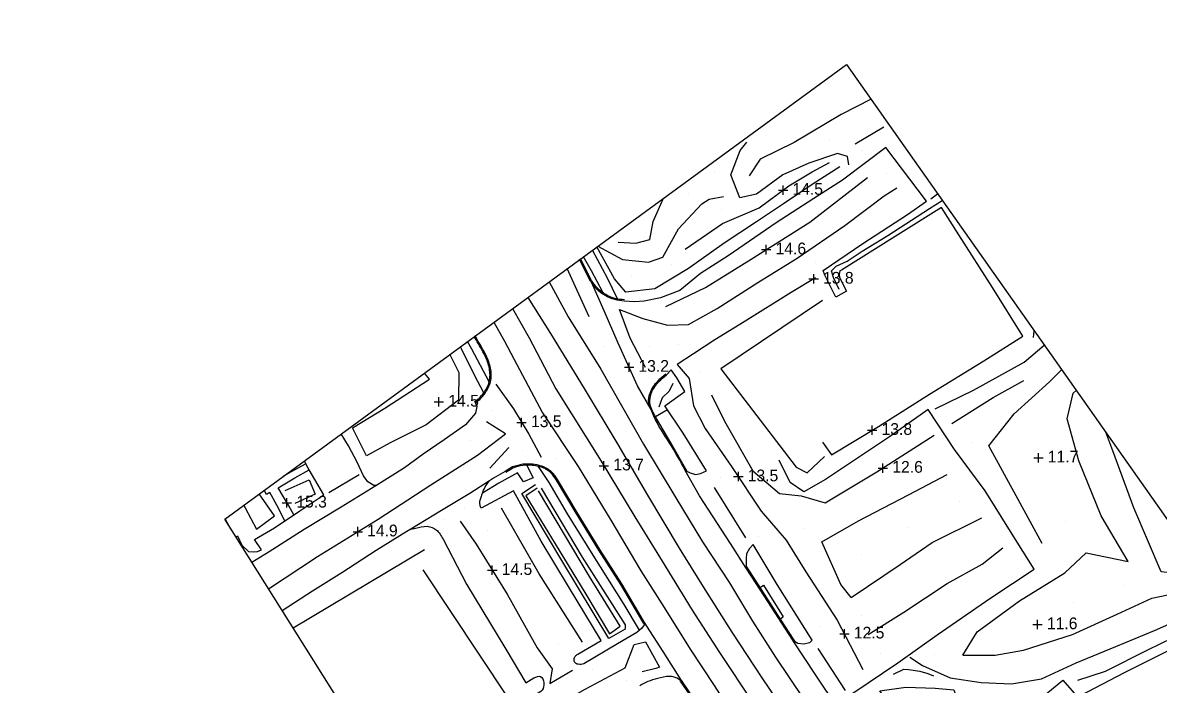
# Model space of a CAD drawing. Extents: x 2316231 to 2323598, y 363169 to 371906.
# Drawn here: x 2318819.2 to 2319303.1, y 370387.4 to 370669.2 of the extents above; entities that cross this region are included whole.
import ezdxf

# ---------------------------------------------------------------- set-up
doc = ezdxf.new("R2010")
doc.units = 0
for name, color, linetype in [('RD_DTM_BkLn1', 7, 'Continuous'), ('RD_DTM_Spot', 7, 'Continuous'), ('RD_DTM_TinHull', 7, 'Continuous'), ('RD_DTM_Void', 7, 'Continuous'), ('RD_EX_Road', 7, 'Continuous')]:
    doc.layers.add(name, color=color, linetype=linetype)

msp = doc.modelspace()

# ---------------------------------------------------------------- linework, layer by layer
at = {"layer": 'RD_DTM_BkLn1'}
for p, q in [((2319173.862, 370617.686), (2319186.112, 370624.841)), ((2319060.55, 370543.894), (2319051.238, 370564.501)), ((2319043.513, 370558.855), (2319051.642, 370543.928)), ((2319034.396, 370552.19), (2319044.093, 370536.829)), ((2319027.881, 370547.428), (2319035.08, 370534.971)), ((2319249.924, 370535.088), (2319250.212, 370538.001)), ((2319026.38, 370488.27), (2319018.211, 370479.416)), ((2318962.574, 370476.577), (2318949.574, 370469.033)), ((2319127.373, 370449.736), (2319114.019, 370471.255)), ((2318990.439, 370444.759), (2318934.432, 370411.376)), ((2319169.816, 370384.745), (2319158.132, 370402.713))]:
    msp.add_line(p, q, dxfattribs=at)
for points in [[(2319180.681, 370636.609), (2319168.007, 370630.101), (2319147.957, 370618.209), (2319133.391, 370611.139), (2319128.729, 370603.944)], [(2319167.414, 370607.843), (2319155.634, 370600.262), (2319143.382, 370592.056), (2319131.937, 370584.43), (2319118.093, 370575.299), (2319102.881, 370564.515), (2319088.535, 370555.844), (2319076.176, 370554.442), (2319071.345, 370560.195), (2319063.826, 370573.703)], [(2319101.48, 370572.822), (2319117.353, 370583.716), (2319133.048, 370590.426), (2319145.717, 370599.783), (2319155.625, 370605.668), (2319163.043, 370609.734)], [(2319093.283, 370548.289), (2319110.101, 370556.462), (2319129.603, 370568.522), (2319154.621, 370584.295), (2319179.21, 370603.349)], [(2319084.624, 370522.426), (2319078.019, 370534.887), (2319073.45, 370547.085), (2319083.434, 370543.188), (2319093.991, 370540.465), (2319102.877, 370540.701), (2319115.182, 370547.508), (2319132.477, 370558.499), (2319149.155, 370568.888), (2319169.546, 370582.871), (2319186.274, 370595.419), (2319191.677, 370598.942)], [(2319064.324, 370574.067), (2319074.834, 370568.401), (2319085.855, 370567.299), (2319091.903, 370569.388), (2319098.625, 370581.402), (2319108.634, 370592.12), (2319111.649, 370594.06), (2319117.807, 370595.22)], [(2319072.995, 370575.746), (2319080.402, 370575.292), (2319086.393, 370576.855), (2319087.889, 370584.506), (2319092.234, 370594.469)], [(2319167.173, 370555.548), (2319164.645, 370560.669), (2319163.914, 370563.558), (2319165.81, 370565.568), (2319170.56, 370567.66), (2319176.849, 370571.941), (2319187.799, 370578.651), (2319205.632, 370590.067), (2319211.065, 370593.518)], [(2319157.091, 370560.576), (2319146.713, 370554.357), (2319126.694, 370541.772), (2319114.119, 370534.115), (2319105.018, 370528.24), (2319098.113, 370523.646), (2319103.156, 370517.725), (2319104.974, 370506.104), (2319110.064, 370496.311), (2319121.293, 370480.19), (2319133.881, 370461.179), (2319144.459, 370448.876), (2319152.908, 370435.27), (2319166.32, 370414.779), (2319177.269, 370393.758)], [(2319160.066, 370550.922), (2319116.685, 370521.798), (2319148.811, 370479.965), (2319153.517, 370477.514), (2319160.897, 370484.412)], [(2319051.642, 370543.928), (2319065.587, 370521.679), (2319083.67, 370489.717)], [(2319019.991, 370541.66), (2319024.545, 370533.565), (2319028.433, 370526.124)], [(2319035.08, 370534.971), (2319046.385, 370513.277), (2319065.658, 370482.521)], [(2319044.093, 370536.829), (2319058.415, 370513.348), (2319072.792, 370489.554)], [(2319001.191, 370527.918), (2319005.085, 370520.273), (2319004.854, 370508.389), (2318991.097, 370497.904), (2318975.802, 370490.343), (2318965.716, 370484.683), (2318959.714, 370496.728), (2318973.522, 370505.009), (2318992.555, 370517.328), (2318990.381, 370520.016)], [(2319028.433, 370526.124), (2319040.752, 370503.018), (2319055.893, 370480.196)], [(2319253.579, 370447.375), (2319243.33, 370466.201), (2319230.942, 370488.972), (2319241.663, 370502.565), (2319256.771, 370516.203), (2319261.895, 370521.433)], [(2319020.874, 370515.209), (2319028.301, 370504.727), (2319034.832, 370493.946), (2319040.157, 370484.185)], [(2319096.246, 370515.515), (2319094.682, 370512.251), (2319091.631, 370509.371), (2319090.323, 370505.424)], [(2319215.13, 370498.535), (2319232.716, 370509.525), (2319245.783, 370516.778)], [(2319112.685, 370510.684), (2319118.319, 370499.468), (2319130.387, 370478.276), (2319141.644, 370468.736), (2319150.986, 370467.751), (2319161.184, 370464.681), (2319183.207, 370477.899), (2319207.575, 370493.506)], [(2319219.832, 370399.897), (2319225.978, 370409.83), (2319244.017, 370422.946), (2319263.262, 370434.884), (2319272.392, 370443.367), (2319290.3, 370439.685), (2319278.732, 370459.208), (2319269.221, 370482.554), (2319264.286, 370500.483), (2319266.809, 370511.466), (2319268.169, 370512.536)], [(2318923.897, 370428.137), (2318944.84, 370441.896), (2318970.708, 370457.79), (2318993.081, 370472.45), (2319012.932, 370485.025), (2319024.985, 370494.071), (2319016.794, 370499.216)], [(2319323.059, 370434.692), (2319319.896, 370433.681), (2319304.367, 370435.263), (2319292.639, 370462.632), (2319283.758, 370486.815), (2319280.692, 370494.776)], [(2319072.792, 370489.554), (2319085.43, 370468.014), (2319098.971, 370445.475), (2319109.192, 370428.887), (2319121.353, 370409.609), (2319134.175, 370390.183), (2319146.607, 370371.676), (2319161.157, 370349.772), (2319174.715, 370329.752), (2319188.945, 370309.774), (2319199.628, 370294.259), (2319212.307, 370276.255), (2319224.595, 370258.23), (2319239.282, 370237.233), (2319254.637, 370215.316), (2319268.466, 370195.843), (2319278.179, 370181.92), (2319291.539, 370162.974), (2319306.147, 370142.022)], [(2319083.67, 370489.717), (2319097.513, 370466.865), (2319108.814, 370448.058), (2319120.331, 370430.661), (2319130.228, 370414.264), (2319139.915, 370398.987), (2319151.845, 370381.197), (2319164.614, 370363.182), (2319176.898, 370343.422), (2319190.536, 370323.983), (2319199.524, 370311.001), (2319211.769, 370293.703), (2319226.333, 370273.132), (2319239.613, 370253.503), (2319254.023, 370233.984), (2319263.959, 370219.523), (2319279.548, 370197.259), (2319296.868, 370172.921), (2319312.101, 370151.195)], [(2319055.893, 370480.196), (2319069.814, 370457.298), (2319082.619, 370435.757), (2319092.507, 370420.2), (2319103.553, 370402.39), (2319113.9, 370386.853), (2319125.928, 370367.978), (2319137.189, 370351.264), (2319149.074, 370333.251), (2319159.053, 370318.275), (2319169.692, 370303.186), (2319182.128, 370286.156), (2319193.356, 370269.554), (2319206.313, 370250.878), (2319219.115, 370232.538), (2319231.816, 370213.963), (2319245.711, 370194.366), (2319253.965, 370183.2), (2319266.756, 370165.106), (2319279.088, 370146.8), (2319293.171, 370126.297), (2319307.903, 370105.714)], [(2319065.658, 370482.521), (2319080.069, 370458.772), (2319091.683, 370439.853), (2319104.456, 370419.006), (2319116.05, 370400.96), (2319130.187, 370379.774), (2319143.32, 370359.374), (2319159.232, 370336.203), (2319175.322, 370312.751), (2319186.685, 370296.228), (2319198.804, 370278.012), (2319214.53, 370256.274), (2319229.785, 370234.615), (2319246.848, 370210.512), (2319258.179, 370194.917), (2319272.195, 370174.202), (2319287.562, 370152.554), (2319301.969, 370131.535), (2319315.739, 370111.145), (2319330.93, 370090.281), (2319347.769, 370066.57), (2319357.817, 370052.165), (2319365.977, 370039.641)], [(2319172.186, 370424.434), (2319167.88, 370429.917), (2319159.7, 370448.122), (2319175.378, 370457.036), (2319196.612, 370468.141), (2319213.174, 370476.818)], [(2318931.055, 370469.974), (2318941.306, 370474.526), (2318943.809, 370468.466), (2318935.126, 370464.391)], [(2319040.136, 370470.957), (2319057.588, 370441.605), (2319075.892, 370412.754), (2319075.888, 370410.896), (2319069.029, 370406.885), (2319048.911, 370440.127), (2319031.894, 370468.74), (2319037.778, 370472.496)], [(2319038.412, 370470.962), (2319033.603, 370467.728), (2319046.154, 370447.229), (2319059.093, 370425.878), (2319069.302, 370408.853), (2319073.787, 370412.211), (2319060.656, 370433.383), (2319039.025, 370469.852)], [(2318913.311, 370463.678), (2318913.959, 370462.575), (2318918.749, 370453.498), (2318926.518, 370459.164), (2318919.919, 370468.509)], [(2319057.756, 370405.301), (2319039.262, 370434.41), (2319023.284, 370462.472)], [(2319005.678, 370456.886), (2319012.379, 370447.089), (2319025.677, 370425.826), (2319038.434, 370402.976), (2319044.824, 370393.985), (2319043.88, 370387.822), (2319053.462, 370393.393)], [(2319172.186, 370424.434), (2319193.092, 370438.449), (2319206.802, 370447.793), (2319227.856, 370458.35)], [(2319179.421, 370408.592), (2319194.631, 370418.167), (2319213.104, 370430.364), (2319228.109, 370438.575), (2319236.844, 370445.592)], [(2318972.805, 370350.323), (2319025.781, 370382.025), (2318989.791, 370436.222)], [(2319219.832, 370399.897), (2319233.541, 370399.863), (2319245.7, 370401.993), (2319266.565, 370408.678), (2319285.566, 370417.281), (2319300.311, 370424.116), (2319313.209, 370426.77), (2319323.98, 370428.825), (2319326.553, 370429.738)], [(2319268.8, 370389.178), (2319280.638, 370393.02), (2319298.644, 370402.063), (2319314.353, 370409.824), (2319328.972, 370415.697), (2319334.09, 370419.048)], [(2318980.641, 370337.856), (2318994.034, 370346.65), (2319015.822, 370359.757), (2319038.586, 370373.779), (2319058.814, 370385.401), (2319075.959, 370394.468), (2319079.732, 370404.374), (2319084.648, 370405.469), (2319090.62, 370394.722), (2319088.973, 370394.167), (2319083.105, 370392.727)], [(2319190.301, 370391.767), (2319194.682, 370393.927), (2319196.674, 370393.687), (2319201.439, 370392.959), (2319204.929, 370392.055), (2319207.332, 370390.986)], [(2319215.089, 370341.76), (2319203.581, 370358.318), (2319189.851, 370377.164), (2319184.431, 370384.575), (2319195.536, 370386.248), (2319208.069, 370385.814), (2319216.013, 370384.989), (2319220.59, 370371.392), (2319228.961, 370367.219), (2319250.295, 370377.887), (2319256.074, 370383.972), (2319262.454, 370389.137), (2319268.19, 370382.498), (2319261.916, 370379.559)]]:
    msp.add_lwpolyline(points, dxfattribs=at)
at = {"layer": 'RD_DTM_Spot'}
for p, q in [((2319163.09, 370619.66), (2319163.09, 370619.66)), ((2319176.619, 370614.826), (2319176.619, 370614.826)), ((2319113.839, 370606.062), (2319113.839, 370606.062)), ((2319187.316, 370604.839), (2319187.316, 370604.839)), ((2319102.77, 370596.633), (2319102.77, 370596.633)), ((2319116.91, 370589.805), (2319116.91, 370589.805)), ((2319157.096, 370567.223), (2319157.096, 370567.223)), ((2319095.723, 370566.312), (2319095.723, 370566.312)), ((2319078.812, 370561.24), (2319078.812, 370561.24)), ((2319067.289, 370531.109), (2319067.289, 370531.109)), ((2319086.179, 370531.185), (2319086.179, 370531.185)), ((2319098.727, 370532.139), (2319098.727, 370532.139)), ((2319107.46, 370520.288), (2319107.46, 370520.288)), ((2319019.582, 370504.134), (2319019.582, 370504.134)), ((2319009.97, 370491.209), (2319009.97, 370491.209)), ((2319223.414, 370490.378), (2319223.414, 370490.378)), ((2319031.995, 370487.104), (2319031.995, 370487.104)), ((2319046.233, 370483.711), (2319046.233, 370483.711)), ((2319252.024, 370483.917), (2319252.024, 370483.917)), ((2319116.469, 370475.457), (2319116.469, 370475.457)), ((2319218.394, 370465.39), (2319218.394, 370465.39)), ((2319007.415, 370462.645), (2319007.415, 370462.645)), ((2318998.349, 370457.408), (2318998.349, 370457.408)), ((2319263.73, 370456.963), (2319263.73, 370456.963)), ((2319017.385, 370452.974), (2319017.385, 370452.974)), ((2319152.048, 370453.838), (2319152.048, 370453.838)), ((2319196.421, 370454.321), (2319196.421, 370454.321)), ((2319132.802, 370450.427), (2319132.802, 370450.427)), ((2319176.506, 370442.799), (2319176.506, 370442.799)), ((2319288.181, 370429.372), (2319288.181, 370429.372)), ((2319267.147, 370422.15), (2319267.147, 370422.15)), ((2319176.531, 370416.768), (2319176.531, 370416.768)), ((2319159.319, 370412.1), (2319159.319, 370412.1)), ((2319251.647, 370412.889), (2319251.647, 370412.889)), ((2319047.391, 370404.644), (2319047.391, 370404.644)), ((2319184.571, 370400.678), (2319184.571, 370400.678)), ((2319207.869, 370400.072), (2319207.869, 370400.072)), ((2319062.024, 370393.54), (2319062.024, 370393.54)), ((2319076.314, 370388.905), (2319076.314, 370388.905))]:
    msp.add_line(p, q, dxfattribs=at)
at = {"layer": 'RD_DTM_TinHull'}
for points in [[(2319170.205, 370651.465), (2319634.1, 369993.584), (2319863.396, 370037.401), (2320246.301, 369984.488), (2320646.583, 370063.477), (2321009.446, 370233.043), (2320870.667, 370593.666), (2320743.045, 370821.597), (2320657.552, 371017.902), (2320535.413, 371221.514), (2319782.271, 371232.132)], [(2318500.627, 367718.473), (2317350.395, 369314.708), (2317732.783, 369650.329), (2318062.064, 369676.571), (2318100.376, 368980.922), (2318611.552, 369306.612), (2319043.87, 369561.601), (2319323.163, 369792.894), (2318905.258, 370457.792), (2319170.205, 370651.465)]]:
    msp.add_lwpolyline(points, dxfattribs=at)
at = {"layer": 'RD_DTM_Void'}
for p, q in [((2319141.201, 370597.925), (2319145.201, 370597.925)), ((2319143.201, 370595.925), (2319143.201, 370599.925)), ((2319134.011, 370572.562), (2319138.011, 370572.562)), ((2319136.011, 370570.562), (2319136.011, 370574.562)), ((2319156.25, 370558.072), (2319156.25, 370562.072)), ((2319154.25, 370560.072), (2319158.25, 370560.072)), ((2319077.576, 370520.531), (2319077.576, 370524.531)), ((2319075.576, 370522.531), (2319079.576, 370522.531)), ((2318996.56, 370505.716), (2318996.56, 370509.716)), ((2318994.56, 370507.716), (2318998.56, 370507.716)), ((2319029.794, 370498.961), (2319033.794, 370498.961)), ((2319031.794, 370496.961), (2319031.794, 370500.961)), ((2319179.186, 370495.665), (2319183.186, 370495.665)), ((2319181.186, 370493.665), (2319181.186, 370497.665)), ((2319252.024, 370481.917), (2319252.024, 370485.917)), ((2319064.868, 370480.527), (2319068.868, 370480.527)), ((2319066.868, 370478.527), (2319066.868, 370482.527)), ((2319185.759, 370477.534), (2319185.759, 370481.534)), ((2319250.024, 370483.917), (2319254.024, 370483.917)), ((2319122.147, 370475.881), (2319126.147, 370475.881)), ((2319124.147, 370473.881), (2319124.147, 370477.881)), ((2319183.759, 370479.534), (2319187.759, 370479.534)), ((2318931.79, 370462.711), (2318931.79, 370466.711)), ((2318929.79, 370464.711), (2318933.79, 370464.711)), ((2318959.972, 370452.422), (2318963.972, 370452.422)), ((2318961.972, 370450.422), (2318961.972, 370454.422)), ((2319017.314, 370436.001), (2319021.314, 370436.001)), ((2319019.314, 370434.001), (2319019.314, 370438.001)), ((2319249.647, 370412.889), (2319253.647, 370412.889)), ((2319251.647, 370410.889), (2319251.647, 370414.889)), ((2319167.366, 370408.931), (2319171.366, 370408.931)), ((2319169.366, 370406.931), (2319169.366, 370410.931))]:
    msp.add_line(p, q, dxfattribs=at)
at = {"layer": 'RD_EX_Road'}
for p, q in [((2319206.157, 370594.184), (2319209.04, 370596.391)), ((2319061.181, 370559.168), (2319056.529, 370568.369)), ((2319061.607, 370559.434), (2319056.938, 370568.668)), ((2319061.57, 370558.655), (2319061.181, 370559.168)), ((2319012.402, 370534.116), (2319011.634, 370535.552)), ((2319012.842, 370534.355), (2319012.042, 370535.85)), ((2319011.702, 370507.794), (2319013.602, 370509.141)), ((2319011.991, 370507.387), (2319013.942, 370508.769)), ((2319093.915, 370504.369), (2319088.905, 370501.319)), ((2319088.905, 370501.319), (2319088.627, 370501.789)), ((2318939.897, 370481.28), (2318939.215, 370482.614)), ((2319027.882, 370480.019), (2319024.755, 370478.102)), ((2319028.077, 370479.552), (2319025.016, 370477.675)), ((2319015.153, 370468.822), (2319015.153, 370468.822)), ((2318907.927, 370453.546), (2318905.492, 370457.963))]:
    msp.add_line(p, q, dxfattribs=at)
for points in [[(2319160.04, 370490.591), (2319163.909, 370485.109), (2319183.848, 370497.292), (2319205.638, 370511.025), (2319228.827, 370525.269), (2319245.36, 370535.681), (2319232.452, 370556.405), (2319218.138, 370578.811), (2319210.781, 370590.546), (2319190.954, 370578.185), (2319168.089, 370563.839), (2319167.372, 370563.561), (2319167.055, 370562.185), (2319167.185, 370560.629), (2319170.293, 370554.869), (2319165.732, 370552.273), (2319161.055, 370561.741), (2319160.322, 370563.746), (2319177.215, 370575.231), (2319196.225, 370587.471), (2319204.308, 370593.147), (2319187.03, 370616.009), (2319168.598, 370602.222), (2319156.279, 370594.341), (2319140.262, 370583.917), (2319119.826, 370569.979), (2319108.068, 370562.409), (2319099.198, 370555.18), (2319090.92, 370552.022), (2319083.978, 370550.607), (2319079.926, 370550.404), (2319075.551, 370550.684)], [(2319171.3, 370608.695), (2319170.637, 370612.244), (2319166.388, 370613.553), (2319154.246, 370609.331), (2319143.166, 370604.4), (2319131.932, 370596.158), (2319124.8, 370594.576), (2319121.008, 370604.5), (2319124.872, 370614.853), (2319127.791, 370618.371)], [(2319072.722, 370551.591), (2319068.458, 370560.415), (2319061.957, 370572.337)], [(2319066.422, 370554.385), (2319061.505, 370563.554), (2319058.158, 370569.56)], [(2319087.057, 370504.419), (2319081.236, 370514.545), (2319072.933, 370532.661), (2319066.935, 370546.564), (2319061.57, 370558.655)], [(2319017.932, 370516.226), (2319010.57, 370530.108), (2319008.738, 370533.435)], [(2319015.65, 370511.538), (2319011.863, 370518.858), (2319006.184, 370530.376), (2319005.718, 370531.227)], [(2319208.006, 370504.696), (2319224.331, 370512.702), (2319245.948, 370524.656), (2319254.49, 370531.935)], [(2319101.516, 370478.546), (2319103.593, 370477.425), (2319105.897, 370476.793), (2319107.957, 370477.213), (2319110.568, 370478.281), (2319100.592, 370494.454), (2319092.787, 370506.045), (2319101.397, 370512.123), (2319097.875, 370517.928), (2319095.466, 370521.37), (2319093.549, 370519.305)], [(2319011.991, 370507.387), (2319012.704, 370505.773), (2319012.159, 370502.854), (2319007.838, 370497.896), (2318998.78, 370491.595), (2318989.88, 370485.451), (2318981.852, 370479.596), (2318969.68, 370471.994), (2318954.908, 370462.921), (2318939.105, 370453.313), (2318924.197, 370443.838), (2318916.864, 370439.326)], [(2319166.455, 370377.488), (2319167.889, 370379.613), (2319172.902, 370383.674), (2319192.093, 370396.564), (2319208.819, 370408.508), (2319231.699, 370424.309), (2319250.217, 370436.438), (2319242.938, 370447.938), (2319229.294, 370469.839), (2319216.233, 370487.43), (2319205.04, 370504.502), (2319188.627, 370492.826), (2319161.265, 370474.663), (2319152.086, 370469.337), (2319146.266, 370473.436), (2319141.511, 370482.848)], [(2319102.345, 370478.098), (2319095.407, 370490.309), (2319088.905, 370501.319)], [(2318969.884, 370472.121), (2318968.751, 370472.108), (2318966.226, 370473.714), (2318964.353, 370476.271), (2318961.771, 370482.063), (2318957.983, 370488.932), (2318954.848, 370494.042)], [(2318939.897, 370481.28), (2318934.848, 370478.571), (2318930.09, 370475.944)], [(2318941.198, 370478.839), (2318940.781, 370479.552), (2318939.897, 370481.28)], [(2319034.057, 370480.637), (2319036.689, 370475.375), (2319032.577, 370473.628), (2319030.069, 370477.529), (2319022.101, 370473.072), (2319015.153, 370468.822)], [(2319082.019, 370410.471), (2319075.488, 370421.372), (2319062.324, 370442.421), (2319051.289, 370460.097), (2319043.488, 370473.411), (2319038.945, 370480.137)], [(2318910.054, 370450.161), (2318910.751, 370450.608), (2318912.51, 370446.687), (2318915.402, 370444.05), (2318917.583, 370443.81), (2318919.251, 370443.996), (2318920.999, 370444.696), (2318917.988, 370449.08), (2318926.461, 370454.072), (2318937.267, 370461.32), (2318947.49, 370468.109), (2318943.668, 370474.61), (2318941.198, 370478.839)], [(2318934.777, 370459.65), (2318932.583, 370463.39), (2318927.991, 370471.034), (2318935.12, 370475.425), (2318941.198, 370478.839)], [(2319024.755, 370478.102), (2319019.846, 370475.159), (2319018.103, 370474.037)], [(2319127.534, 370436.891), (2319120.809, 370447.379), (2319107.665, 370467.724), (2319101.516, 370478.546)], [(2318930.876, 370457.033), (2318927.481, 370463.716), (2318924.461, 370469.084), (2318923.038, 370468.248), (2318922.12, 370470.118)], [(2319018.103, 370474.037), (2319009.724, 370468.638), (2318997.721, 370461.416), (2318984.599, 370453.562)], [(2319055.773, 370400.225), (2319065.737, 370406.087), (2319051.794, 370429.085), (2319040.102, 370448.441), (2319028.371, 370469.89), (2319014.521, 370462.415), (2319014.132, 370463.39)], [(2319083.914, 370413.306), (2319083.494, 370413.96), (2319074.043, 370429.887), (2319064.759, 370444.522), (2319055.092, 370460.32), (2319046.694, 370474.37)], [(2319083.8, 370414.425), (2319074.469, 370430.148), (2319065.183, 370444.787), (2319055.52, 370460.579), (2319047.106, 370474.655)], [(2318984.599, 370453.562), (2318982.826, 370452.5), (2318969.836, 370444.464), (2318955.118, 370434.954), (2318942.71, 370427.118), (2318929.781, 370418.775)], [(2318998.295, 370449.239), (2319008.319, 370430.133), (2319025.127, 370402.427), (2319033.574, 370387.993), (2319037.071, 370390.155)], [(2319147.394, 370406.158), (2319149.532, 370404.917), (2319151.937, 370404.698), (2319154.546, 370405.24), (2319155.612, 370406.233), (2319140.731, 370429.939), (2319130.477, 370446.919), (2319128.884, 370445.289), (2319127.669, 370442.998), (2319127.452, 370440.939), (2319127.534, 370436.891)], [(2319142.155, 370415.157), (2319133.971, 370427.777), (2319127.515, 370437.847)], [(2319147.394, 370406.158), (2319133.551, 370427.506), (2319127.534, 370436.891)], [(2319133.422, 370428.634), (2319134.854, 370429.573), (2319143.214, 370416.112), (2319142.155, 370415.157)], [(2319083.8, 370414.425), (2319083.972, 370412.734), (2319082.995, 370411.282), (2319080.887, 370409.53), (2319072.66, 370404.626), (2319058.348, 370396.078)], [(2319100.378, 370388.455), (2319099.95, 370389.081), (2319092.158, 370401.388), (2319083.92, 370414.222), (2319083.8, 370414.425)], [(2319148.419, 370405.563), (2319147.956, 370406.211), (2319142.155, 370415.157)], [(2319197.202, 370399.035), (2319202.677, 370395.452), (2319214.347, 370390.141), (2319227.625, 370388.127), (2319240.539, 370387.591), (2319253.347, 370389.809), (2319268.113, 370396.509), (2319285.062, 370403.551), (2319301.418, 370410.326), (2319311.411, 370414.789)], [(2319198.924, 370329.498), (2319204.177, 370332.622), (2319221.748, 370341.934), (2319214.201, 370353.938), (2319237.183, 370365.665), (2319263.717, 370379.432), (2319288.773, 370392.474), (2319308.359, 370402.229), (2319316.807, 370406.584), (2319336.333, 370415.868)], [(2319166.455, 370377.488), (2319157.13, 370391.335), (2319147.542, 370405.929), (2319147.394, 370406.158)], [(2319140.671, 370326.857), (2319136.594, 370332.982), (2319122.979, 370353.542), (2319109.949, 370373.547), (2319099.532, 370388.807), (2319099.314, 370389.151)], [(2319141.153, 370327.035), (2319137.01, 370333.258), (2319123.397, 370353.816), (2319110.365, 370373.825), (2319100.378, 370388.455)]]:
    msp.add_lwpolyline(points, dxfattribs=at)
for points in [[(2319075.551, 370550.684), (2319071.468, 370551.264), (2319067.366, 370553.054), (2319063.78, 370555.737), (2319061.57, 370558.655)], [(2319075.622, 370551.179), (2319071.606, 370551.75), (2319067.619, 370553.489), (2319064.136, 370556.096), (2319061.607, 370559.434)], [(2319013.602, 370509.141), (2319015.808, 370511.723), (2319018.005, 370516.381), (2319018.051, 370521.981), (2319016.216, 370527.235), (2319012.402, 370534.116)], [(2319013.942, 370508.769), (2319016.232, 370511.45), (2319018.504, 370516.267), (2319018.552, 370522.064), (2319016.674, 370527.44), (2319012.842, 370534.355)], [(2319087.057, 370504.419), (2319085.941, 370507.259), (2319086.533, 370511.432), (2319089.926, 370516.683), (2319093.212, 370519.674)], [(2319088.627, 370501.789), (2319086.454, 370507.319), (2319087.013, 370511.253), (2319090.311, 370516.357), (2319093.549, 370519.305)], [(2319101.516, 370478.546), (2319094.974, 370490.059), (2319088.176, 370501.569), (2319087.057, 370504.419)], [(2319047.106, 370474.655), (2319044.529, 370477.896), (2319040.282, 370480.38), (2319036.423, 370481.15), (2319032.383, 370481.127), (2319027.882, 370480.019)], [(2319038.945, 370480.137), (2319036.375, 370480.65), (2319032.445, 370480.627), (2319028.077, 370479.552)], [(2319046.694, 370474.37), (2319044.196, 370477.512), (2319040.102, 370479.906), (2319038.945, 370480.137)], [(2319015.153, 370468.822), (2319015.794, 370470.536), (2319018.103, 370474.037)], [(2319014.132, 370463.39), (2319014.022, 370464.207), (2319014.115, 370465.908), (2319014.657, 370467.495), (2319015.153, 370468.822)], [(2318984.599, 370453.562), (2318986.545, 370453.901), (2318991.583, 370454.705), (2318995.429, 370453.185), (2318998.295, 370449.239)], [(2319058.348, 370396.078), (2319055.953, 370395.95), (2319054.478, 370396.647), (2319054.179, 370398.069), (2319054.731, 370399.433), (2319055.773, 370400.225)], [(2319037.071, 370390.155), (2319039.825, 370390.741), (2319041.24, 370388.108), (2319040.538, 370384.931), (2319037.613, 370383.148)], [(2319100.378, 370388.455), (2319098.027, 370389.993), (2319094.762, 370390.773), (2319089.746, 370389.868), (2319085.58, 370388.58), (2319082.218, 370386.831)]]:
    msp.add_spline(points, degree=3, dxfattribs=at)

# ---------------------------------------------------------------- texts
at = {"layer": 'RD_DTM_Void'}
for s, p in [('14.5', (2319147.201, 370595.925)), ('14.6', (2319140.011, 370570.562)), ('13.8', (2319160.25, 370558.072)), ('13.2', (2319081.576, 370520.531)), ('14.5', (2319000.56, 370505.716)), ('13.5', (2319035.794, 370496.961)), ('13.8', (2319185.186, 370493.665)), ('11.7', (2319256.024, 370481.917)), ('13.7', (2319070.868, 370478.527)), ('12.6', (2319189.759, 370477.534)), ('13.5', (2319128.147, 370473.881)), ('15.3', (2318935.79, 370462.711)), ('14.9', (2318965.972, 370450.422)), ('14.5', (2319023.314, 370434.001)), ('12.5', (2319173.366, 370406.931)), ('11.6', (2319255.647, 370410.889))]:
    msp.add_text(s, height=5, dxfattribs=at).set_placement(p)

doc.saveas('drawing.dxf')
